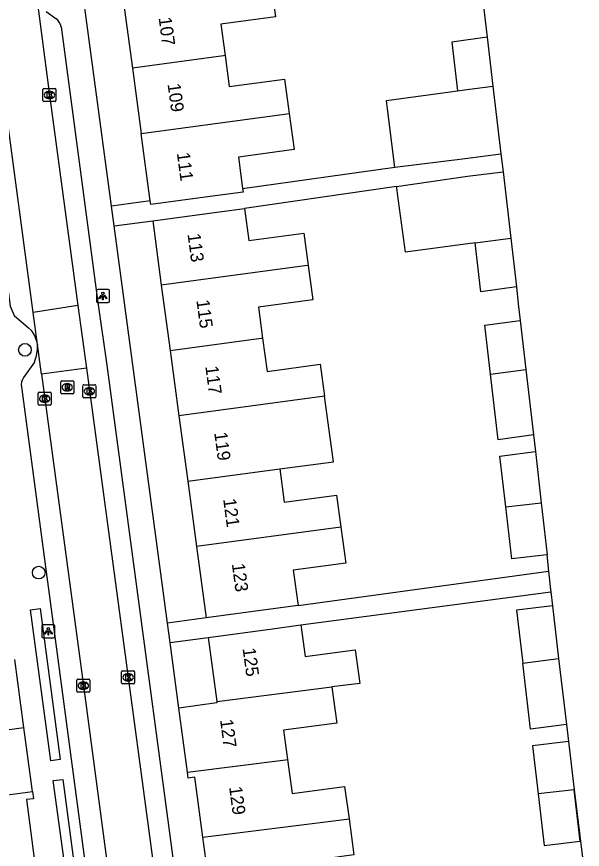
# Model space of a CAD drawing. Extents: x 163150 to 163546, y 380933 to 381635.
# Drawn here: x 163502.3 to 163545.9, y 381142.9 to 381207 of the extents above; entities that cross this region are included whole.
import ezdxf

# ---------------------------------------------------------------- set-up
doc = ezdxf.new("R2010")
doc.units = 0
for name, color, linetype in [('IMGEO_Boom', 7, 'Continuous'), ('IMGEO_Kolk', 7, 'Continuous'), ('IMGEO_Lichtpunt', 7, 'Continuous'), ('IMGEO_Pand', 7, 'Continuous'), ('IMGEO_Pand_nummerreeks', 7, 'Continuous'), ('IMGEO_Rijbaan_lokaal_open', 7, 'Continuous'), ('IMGEO_Rioolput', 7, 'Continuous'), ('IMGEO_Voetpad_open', 7, 'Continuous')]:
    doc.layers.add(name, color=color, linetype=linetype)

msp = doc.modelspace()

# ---------------------------------------------------------------- linework, layer by layer
at = {"layer": 'IMGEO_Boom'}
for centre in [(163502.909, 381181.356), (163503.975, 381164.194)]:
    msp.add_circle(centre, 0.489, dxfattribs=at)
at = {"layer": 'IMGEO_Kolk'}
for p, q in [((163504.306, 381200.566), (163504.306, 381201.418)), ((163504.381, 381201.492), (163505.233, 381201.492)), ((163504.794, 381201.272), (163504.819, 381201.272)), ((163505.307, 381201.418), (163505.307, 381200.566)), ((163504.817, 381200.712), (163504.792, 381200.712)), ((163505.233, 381200.492), (163504.381, 381200.492)), ((163504.012, 381178.084), (163504.864, 381178.084)), ((163507.388, 381177.743), (163507.388, 381178.595)), ((163507.463, 381178.669), (163508.315, 381178.669)), ((163507.876, 381178.449), (163507.901, 381178.449)), ((163508.389, 381178.595), (163508.389, 381177.743)), ((163503.937, 381177.158), (163503.937, 381178.01)), ((163504.425, 381177.864), (163504.45, 381177.864)), ((163504.938, 381178.01), (163504.938, 381177.158)), ((163508.315, 381177.669), (163507.463, 381177.669)), ((163507.899, 381177.889), (163507.874, 381177.889)), ((163504.864, 381177.084), (163504.012, 381177.084)), ((163504.448, 381177.304), (163504.423, 381177.304)), ((163510.371, 381155.684), (163510.371, 381156.536)), ((163510.446, 381156.61), (163511.298, 381156.61)), ((163510.859, 381156.39), (163510.884, 381156.39)), ((163511.372, 381156.536), (163511.372, 381155.684)), ((163506.916, 381155.044), (163506.916, 381155.896)), ((163506.991, 381155.97), (163507.843, 381155.97)), ((163507.404, 381155.75), (163507.429, 381155.75)), ((163507.917, 381155.896), (163507.917, 381155.044)), ((163510.882, 381155.83), (163510.857, 381155.83)), ((163507.843, 381154.97), (163506.991, 381154.97)), ((163507.427, 381155.19), (163507.402, 381155.19)), ((163511.298, 381155.61), (163510.446, 381155.61))]:
    msp.add_line(p, q, dxfattribs=at)
for points in [[(163504.306, 381200.566), (163504.306, 381201.418)], [(163504.381, 381201.492), (163505.233, 381201.492)], [(163504.627, 381201.192), (163504.75, 381201.192), (163504.75, 381201.041), (163504.88, 381201.192), (163505.044, 381201.192), (163504.898, 381201.041), (163505.051, 381200.792), (163504.899, 381200.792), (163504.814, 381200.956), (163504.75, 381200.889), (163504.75, 381200.792), (163504.627, 381200.792), (163504.627, 381201.192)], [(163505.307, 381201.418), (163505.307, 381200.566)], [(163505.233, 381200.492), (163504.381, 381200.492)], [(163504.012, 381178.084), (163504.864, 381178.084)], [(163507.388, 381177.743), (163507.388, 381178.595)], [(163507.463, 381178.669), (163508.315, 381178.669)], [(163507.709, 381178.369), (163507.832, 381178.369), (163507.832, 381178.218), (163507.962, 381178.369), (163508.126, 381178.369), (163507.98, 381178.218), (163508.133, 381177.969), (163507.981, 381177.969), (163507.896, 381178.133), (163507.832, 381178.066), (163507.832, 381177.969), (163507.709, 381177.969), (163507.709, 381178.369)], [(163508.389, 381178.595), (163508.389, 381177.743)], [(163503.937, 381177.158), (163503.937, 381178.01)], [(163504.258, 381177.784), (163504.381, 381177.784), (163504.381, 381177.633), (163504.511, 381177.784), (163504.675, 381177.784), (163504.529, 381177.633), (163504.682, 381177.384), (163504.53, 381177.384), (163504.445, 381177.548), (163504.381, 381177.481), (163504.381, 381177.384), (163504.258, 381177.384), (163504.258, 381177.784)], [(163504.938, 381178.01), (163504.938, 381177.158)], [(163508.315, 381177.669), (163507.463, 381177.669)], [(163504.864, 381177.084), (163504.012, 381177.084)], [(163510.371, 381155.684), (163510.371, 381156.536)], [(163510.446, 381156.61), (163511.298, 381156.61)], [(163510.692, 381156.31), (163510.815, 381156.31), (163510.815, 381156.159), (163510.945, 381156.31), (163511.109, 381156.31), (163510.963, 381156.159), (163511.116, 381155.91), (163510.964, 381155.91), (163510.879, 381156.074), (163510.815, 381156.007), (163510.815, 381155.91), (163510.692, 381155.91), (163510.692, 381156.31)], [(163511.372, 381156.536), (163511.372, 381155.684)], [(163506.916, 381155.044), (163506.916, 381155.896)], [(163506.991, 381155.97), (163507.843, 381155.97)], [(163507.237, 381155.67), (163507.36, 381155.67), (163507.36, 381155.519), (163507.49, 381155.67), (163507.654, 381155.67), (163507.508, 381155.519), (163507.661, 381155.27), (163507.509, 381155.27), (163507.424, 381155.434), (163507.36, 381155.367), (163507.36, 381155.27), (163507.237, 381155.27), (163507.237, 381155.67)], [(163507.917, 381155.896), (163507.917, 381155.044)], [(163507.843, 381154.97), (163506.991, 381154.97)], [(163511.298, 381155.61), (163510.446, 381155.61)]]:
    msp.add_lwpolyline(points, dxfattribs=at)
for centre, start, end in [((163504.383, 381201.416), 91.55205, 178.44795), ((163504.383, 381201.416), 91.55205, 178.44795), ((163505.231, 381201.416), 1.55205, 88.44795), ((163505.231, 381201.416), 1.55205, 88.44795), ((163504.383, 381200.568), 181.55205, 268.44795), ((163504.383, 381200.568), 181.55205, 268.44795), ((163505.231, 381200.568), 271.55205, 358.44795), ((163505.231, 381200.568), 271.55205, 358.44795), ((163504.014, 381178.008), 91.55205, 178.44795), ((163504.014, 381178.008), 91.55205, 178.44795), ((163504.862, 381178.008), 1.55205, 88.44795), ((163504.862, 381178.008), 1.55205, 88.44795), ((163507.465, 381178.593), 91.55205, 178.44795), ((163507.465, 381178.593), 91.55205, 178.44795), ((163508.313, 381178.593), 1.55205, 88.44795), ((163508.313, 381178.593), 1.55205, 88.44795), ((163507.465, 381177.745), 181.55205, 268.44795), ((163507.465, 381177.745), 181.55205, 268.44795), ((163508.313, 381177.745), 271.55205, 358.44795), ((163508.313, 381177.745), 271.55205, 358.44795), ((163504.014, 381177.16), 181.55205, 268.44795), ((163504.014, 381177.16), 181.55205, 268.44795), ((163504.862, 381177.16), 271.55205, 358.44795), ((163504.862, 381177.16), 271.55205, 358.44795), ((163510.448, 381156.534), 91.55205, 178.44795), ((163510.448, 381156.534), 91.55205, 178.44795), ((163511.296, 381156.534), 1.55205, 88.44795), ((163511.296, 381156.534), 1.55205, 88.44795), ((163506.993, 381155.894), 91.55205, 178.44795), ((163506.993, 381155.894), 91.55205, 178.44795), ((163507.841, 381155.894), 1.55205, 88.44795), ((163507.841, 381155.894), 1.55205, 88.44795), ((163510.448, 381155.686), 181.55205, 268.44795), ((163510.448, 381155.686), 181.55205, 268.44795), ((163511.296, 381155.686), 271.55205, 358.44795), ((163511.296, 381155.686), 271.55205, 358.44795), ((163506.993, 381155.046), 181.55205, 268.44795), ((163506.993, 381155.046), 181.55205, 268.44795), ((163507.841, 381155.046), 271.55205, 358.44795), ((163507.841, 381155.046), 271.55205, 358.44795)]:
    msp.add_arc(centre, 0.0765, start, end, dxfattribs=at)
for centre, major_axis, ratio, start_param, end_param in [((163504.793, 381200.992), (-0.387, 0.002), 0.722429, 4.712389, 7.853982), ((163504.818, 381200.992), (-0.39, 0.002), 0.717154, 1.570796, 4.712389), ((163507.875, 381178.169), (-0.387, 0.002), 0.722429, 4.712389, 7.853982), ((163507.9, 381178.169), (-0.39, 0.002), 0.717154, 1.570796, 4.712389), ((163504.424, 381177.584), (-0.387, 0.002), 0.722429, 4.712389, 7.853982), ((163504.449, 381177.584), (-0.39, 0.002), 0.717154, 1.570796, 4.712389), ((163510.858, 381156.11), (-0.387, 0.002), 0.722429, 4.712389, 7.853982), ((163510.883, 381156.11), (-0.39, 0.002), 0.717154, 1.570796, 4.712389), ((163507.403, 381155.47), (-0.387, 0.002), 0.722429, 4.712389, 7.853982), ((163507.428, 381155.47), (-0.39, 0.002), 0.717154, 1.570796, 4.712389)]:
    msp.add_ellipse(centre, major_axis=major_axis, ratio=ratio, start_param=start_param, end_param=end_param, dxfattribs=at)
at = {"layer": 'IMGEO_Lichtpunt'}
for p, q in [((163508.43, 381185.909), (163508.43, 381185.102)), ((163508.43, 381185.909), (163508.43, 381185.102)), ((163509.332, 381186.004), (163508.524, 381186.004)), ((163509.332, 381186.004), (163508.524, 381186.004)), ((163509.426, 381185.102), (163509.426, 381185.909)), ((163509.426, 381185.102), (163509.426, 381185.909)), ((163508.524, 381185.008), (163509.332, 381185.008)), ((163508.524, 381185.008), (163509.332, 381185.008)), ((163505.122, 381160.157), (163504.314, 381160.157)), ((163505.122, 381160.157), (163504.314, 381160.157)), ((163504.22, 381160.062), (163504.22, 381159.255)), ((163504.22, 381160.062), (163504.22, 381159.255)), ((163505.216, 381159.255), (163505.216, 381160.062)), ((163505.216, 381159.255), (163505.216, 381160.062)), ((163504.314, 381159.161), (163505.122, 381159.161)), ((163504.314, 381159.161), (163505.122, 381159.161))]:
    msp.add_line(p, q, dxfattribs=at)
for points in [[(163508.804, 381185.573), (163508.843, 381185.545), (163508.655, 381185.283), (163508.617, 381185.31), (163508.804, 381185.573)], [(163508.906, 381185.525), (163508.953, 381185.525), (163508.953, 381185.203), (163508.906, 381185.203), (163508.906, 381185.525)], [(163509.016, 381185.545), (163509.054, 381185.572), (163509.241, 381185.31), (163509.202, 381185.282), (163509.016, 381185.545)], [(163504.594, 381159.726), (163504.633, 381159.698), (163504.445, 381159.436), (163504.407, 381159.463), (163504.594, 381159.726)], [(163504.696, 381159.678), (163504.743, 381159.678), (163504.743, 381159.356), (163504.696, 381159.356), (163504.696, 381159.678)], [(163504.806, 381159.698), (163504.844, 381159.725), (163505.031, 381159.463), (163504.992, 381159.435), (163504.806, 381159.698)]]:
    msp.add_lwpolyline(points, dxfattribs=at)
for centre in [(163508.929, 381185.707), (163504.719, 381159.86)]:
    msp.add_circle(centre, 0.0994, dxfattribs=at)
for centre, start, end in [((163508.524, 381185.909), 90, 180), ((163508.524, 381185.909), 90, 180), ((163509.332, 381185.909), 0, 90), ((163509.332, 381185.909), 0, 90), ((163508.524, 381185.102), 180, 270), ((163508.524, 381185.102), 180, 270), ((163509.332, 381185.102), 270, 0), ((163509.332, 381185.102), 270, 360), ((163504.314, 381160.062), 90, 180), ((163504.314, 381160.062), 90, 180), ((163505.122, 381160.062), 0, 90), ((163505.122, 381160.062), 0, 90), ((163504.314, 381159.255), 180, 270), ((163504.314, 381159.255), 180, 270), ((163505.122, 381159.255), 270, 0), ((163505.122, 381159.255), 270, 360)]:
    msp.add_arc(centre, 0.0946, start, end, dxfattribs=at)
at = {"layer": 'IMGEO_Pand'}
for points in [[(163521.865, 381209.651), (163522.222, 381207.008), (163518.021, 381206.442), (163518.346, 381204.034)], [(163510.518, 381208.118), (163511.199, 381203.067)], [(163538.558, 381205.441), (163535.818, 381205.07), (163536.256, 381201.313)], [(163538.558, 381205.441), (163539, 381201.684)], [(163518.346, 381204.034), (163518.221, 381204.017), (163511.199, 381203.067)], [(163518.346, 381204.034), (163518.668, 381201.643), (163522.936, 381202.219), (163523.295, 381199.561)], [(163511.199, 381203.067), (163511.88, 381198.018)], [(163531.445, 381195.429), (163530.877, 381199.938), (163530.828, 381200.329), (163530.797, 381200.575), (163536.256, 381201.313)], [(163536.256, 381201.313), (163536.8, 381201.387), (163539, 381201.684)], [(163539, 381201.684), (163539.615, 381196.459)], [(163511.88, 381198.018), (163522.925, 381199.511), (163523.295, 381199.561)], [(163523.295, 381199.561), (163523.67, 381196.782), (163519.371, 381196.202), (163519.695, 381193.797)], [(163512.578, 381192.84), (163511.88, 381198.018)], [(163531.445, 381195.429), (163536.862, 381196.112), (163539.615, 381196.459)], [(163531.573, 381193.955), (163537.044, 381194.749), (163539.78, 381195.068)], [(163539.78, 381195.068), (163540.37, 381189.961)], [(163519.695, 381193.797), (163519.733, 381193.518), (163517.572, 381193.227), (163512.616, 381192.558), (163512.578, 381192.84)], [(163537.64, 381189.595), (163532.254, 381188.873), (163531.647, 381193.406), (163531.613, 381193.661), (163531.573, 381193.955)], [(163512.765, 381191.302), (163517.721, 381191.968), (163519.853, 381192.255)], [(163519.853, 381192.255), (163520.187, 381189.773), (163524.411, 381190.341), (163524.744, 381187.867)], [(163512.765, 381191.302), (163513.431, 381186.352)], [(163537.64, 381189.595), (163540.37, 381189.961)], [(163540.37, 381189.961), (163540.805, 381186.2)], [(163540.805, 381186.2), (163538.074, 381185.835), (163537.64, 381189.595)], [(163524.744, 381187.867), (163524.487, 381187.833), (163513.431, 381186.352)], [(163524.744, 381187.867), (163525.102, 381185.202), (163520.915, 381184.639), (163521.234, 381182.265)], [(163513.431, 381186.352), (163514.109, 381181.312)], [(163538.808, 381179.487), (163538.372, 381183.255), (163541.103, 381183.62)], [(163541.103, 381183.62), (163541.538, 381179.852)], [(163514.109, 381181.312), (163521.131, 381182.251), (163521.234, 381182.265)], [(163521.234, 381182.265), (163521.58, 381179.696), (163525.684, 381180.248), (163526.017, 381177.774)], [(163514.109, 381181.312), (163514.787, 381176.271)], [(163538.808, 381179.487), (163541.538, 381179.852)], [(163542.122, 381174.799), (163539.392, 381174.433), (163538.808, 381179.487)], [(163541.538, 381179.852), (163542.122, 381174.799)], [(163526.017, 381177.774), (163525.835, 381177.75), (163514.787, 381176.271)], [(163522.559, 381172.179), (163526.694, 381172.735), (163526.017, 381177.774)], [(163514.787, 381176.271), (163515.465, 381171.229)], [(163539.991, 381169.249), (163539.54, 381173.152), (163542.27, 381173.518)], [(163542.27, 381173.518), (163542.727, 381169.568)], [(163515.465, 381171.229), (163522.559, 381172.179)], [(163522.559, 381172.179), (163522.904, 381169.614), (163526.948, 381170.157), (163527.281, 381167.679)], [(163515.465, 381171.229), (163516.143, 381166.188)], [(163539.991, 381169.249), (163542.727, 381169.568)], [(163543.148, 381165.564), (163540.453, 381165.253), (163539.991, 381169.249)], [(163542.727, 381169.568), (163543.189, 381165.569), (163543.148, 381165.564)], [(163527.281, 381167.679), (163516.143, 381166.188)], [(163527.281, 381167.679), (163527.652, 381164.926), (163523.606, 381164.381), (163523.974, 381161.65)], [(163516.143, 381166.188), (163516.882, 381160.696)], [(163523.974, 381161.65), (163521.838, 381161.363), (163516.882, 381160.696)], [(163543.582, 381161.618), (163540.824, 381161.297), (163541.3, 381157.22)], [(163543.582, 381161.618), (163544.061, 381157.566)], [(163517.036, 381159.196), (163521.992, 381159.863), (163524.194, 381160.159)], [(163524.194, 381160.159), (163524.521, 381157.725), (163526.242, 381157.957), (163528.378, 381158.245), (163528.728, 381155.643), (163526.589, 381155.375)], [(163517.036, 381159.196), (163517.7, 381154.26)], [(163541.3, 381157.22), (163544.061, 381157.566)], [(163544.061, 381157.566), (163544.662, 381152.474)], [(163544.662, 381152.474), (163541.894, 381152.126), (163541.3, 381157.22)], [(163517.7, 381154.26), (163526.589, 381155.375)], [(163526.589, 381155.375), (163526.692, 381154.612), (163526.963, 381152.596), (163522.854, 381152.043), (163523.159, 381149.777)], [(163517.7, 381154.26), (163517.716, 381154.144), (163514.782, 381153.75)], [(163515.446, 381148.81), (163514.782, 381153.75)], [(163499.836, 381152.002), (163499.855, 381151.857), (163500, 381151.877), (163502.828, 381152.255)], [(163503.491, 381147.312), (163502.828, 381152.255)], [(163544.815, 381151.177), (163542.045, 381150.828), (163542.476, 381147.133)], [(163544.815, 381151.177), (163545.254, 381147.457)], [(163515.446, 381148.81), (163523.014, 381149.759), (163523.159, 381149.777)], [(163523.159, 381149.777), (163523.511, 381147.159), (163527.567, 381147.704), (163527.903, 381145.205)], [(163516.63, 381143.791), (163516.006, 381148.427), (163515.507, 381148.36), (163515.446, 381148.81)], [(163495.679, 381146.282), (163500, 381146.852), (163503.491, 381147.312)], [(163503.491, 381147.312), (163503.564, 381146.764), (163503.03, 381146.692), (163503.638, 381142.159)], [(163545.254, 381147.457), (163542.476, 381147.133)], [(163542.476, 381147.133), (163542.939, 381143.162), (163545.717, 381143.486), (163545.254, 381147.457)], [(163516.63, 381143.791), (163527.724, 381145.183), (163527.903, 381145.205)], [(163527.903, 381145.205), (163528.276, 381142.433), (163524.21, 381141.886), (163524.515, 381139.614)], [(163517.313, 381138.711), (163516.63, 381143.791)]]:
    msp.add_lwpolyline(points, dxfattribs=at)
at = {"layer": 'IMGEO_Rijbaan_lokaal_open'}
for points in [[(163503.549, 381184.23), (163501.36, 381200.568), (163500, 381210.764), (163498.574, 381221.455), (163495.662, 381242.977), (163494.749, 381250), (163494.609, 381251.077)], [(163503.796, 381208.674), (163504.806, 381200.993), (163506.998, 381184.771)], [(163538.252, 381208.042), (163538.404, 381206.748), (163538.558, 381205.441)], [(163539.615, 381196.459), (163539.78, 381195.068)], [(163540.805, 381186.2), (163540.955, 381184.902), (163541.103, 381183.62)], [(163506.998, 381184.771), (163503.549, 381184.23)], [(163506.998, 381184.771), (163507.648, 381179.955)], [(163503.88, 381181.755), (163503.549, 381184.23)], [(163504.184, 381179.487), (163503.88, 381181.755)], [(163507.648, 381179.955), (163504.184, 381179.487)], [(163504.184, 381179.487), (163504.439, 381177.585), (163507.418, 381155.47), (163510.084, 381135.559), (163512.657, 381116.312), (163513.15, 381112.822)], [(163507.648, 381179.955), (163510.87, 381156.109), (163513.587, 381135.867), (163514.789, 381126.831), (163514.8, 381126.75)], [(163542.122, 381174.799), (163542.27, 381173.518)], [(163543.148, 381165.564), (163543.281, 381164.294)], [(163543.281, 381164.294), (163543.432, 381162.89), (163543.453, 381162.715)], [(163543.453, 381162.715), (163543.582, 381161.618)], [(163544.662, 381152.474), (163544.815, 381151.177)], [(163545.254, 381147.457), (163545.895, 381142.238), (163545.122, 381142.143), (163545.453, 381139.446)]]:
    msp.add_lwpolyline(points, dxfattribs=at)
at = {"layer": 'IMGEO_Rioolput'}
for p, q in [((163505.673, 381178.044), (163505.673, 381178.896)), ((163505.748, 381178.97), (163506.6, 381178.97)), ((163506.161, 381178.75), (163506.186, 381178.75)), ((163506.674, 381178.896), (163506.674, 381178.044)), ((163506.184, 381178.19), (163506.159, 381178.19)), ((163506.6, 381177.97), (163505.748, 381177.97))]:
    msp.add_line(p, q, dxfattribs=at)
for points in [[(163505.673, 381178.044), (163505.673, 381178.896)], [(163505.748, 381178.97), (163506.6, 381178.97)], [(163506.674, 381178.896), (163506.674, 381178.044)], [(163506.262, 381178.668), (163506.01, 381178.67), (163506.01, 381178.27)], [(163506.01, 381178.27), (163506.134, 381178.27), (163506.134, 381178.432), (163506.145, 381178.432)], [(163506.188, 381178.589), (163506.134, 381178.589), (163506.134, 381178.508)], [(163506.134, 381178.508), (163506.186, 381178.508)], [(163506.192, 381178.403), (163506.263, 381178.27), (163506.403, 381178.27), (163506.338, 381178.396)], [(163506.6, 381177.97), (163505.748, 381177.97)]]:
    msp.add_lwpolyline(points, dxfattribs=at)
for centre, radius, start, end in [((163505.75, 381178.894), 0.0765, 91.55205, 178.44795), ((163505.75, 381178.894), 0.0765, 91.55205, 178.44795), ((163506.598, 381178.894), 0.0765, 1.55205, 88.44795), ((163506.598, 381178.894), 0.0765, 1.55205, 88.44795), ((163506.144, 381178.379), 0.0533, 26.02933, 88.69889), ((163506.17, 381178.697), 0.19, 274.7715, 282.96867), ((163506.194, 381178.493), 0.0964, 77.00612, 93.18647), ((163506.208, 381178.55), 0.0378, 276.66336, 79.67722), ((163506.261, 381178.558), 0.109, 350.36119, 89.41601), ((163506.259, 381178.558), 0.112, 277.58423, 350.98172), ((163506.243, 381178.343), 0.108, 29.51342, 73.79051), ((163505.75, 381178.046), 0.0765, 181.55205, 268.44795), ((163505.75, 381178.046), 0.0765, 181.55205, 268.44795), ((163506.598, 381178.046), 0.0765, 271.55205, 358.44795), ((163506.598, 381178.046), 0.0765, 271.55205, 358.44795)]:
    msp.add_arc(centre, radius, start, end, dxfattribs=at)
for centre, major_axis, ratio, start_param, end_param in [((163506.16, 381178.47), (-0.387, 0.002), 0.722429, 4.712389, 7.853982), ((163506.185, 381178.47), (-0.39, 0.002), 0.717154, 1.570796, 4.712389)]:
    msp.add_ellipse(centre, major_axis=major_axis, ratio=ratio, start_param=start_param, end_param=end_param, dxfattribs=at)
at = {"layer": 'IMGEO_Voetpad_open'}
for points in [[(163488.802, 381281.887), (163493.061, 381250), (163500, 381198.044), (163501.78, 381184.716), (163502.086, 381184.001), (163503.191, 381183.057), (163503.412, 381182.858)], [(163509.584, 381192.438), (163505.501, 381222.821)], [(163504.539, 381207.441), (163505.299, 381206.898)], [(163505.712, 381206.244), (163508.536, 381185.012), (163509.233, 381180.183), (163516.345, 381127.061), (163516.355, 381126.983)], [(163519.695, 381193.797), (163531.445, 381195.429)], [(163531.573, 381193.955), (163519.853, 381192.255)], [(163512.578, 381192.84), (163509.584, 381192.438)], [(163509.79, 381190.902), (163509.584, 381192.438)], [(163509.79, 381190.902), (163512.765, 381191.302)], [(163513.902, 381160.296), (163509.79, 381190.902)], [(163503.875, 381181.782), (163503.88, 381181.755)], [(163503.648, 381180.415), (163502.814, 381179.229)], [(163502.646, 381178.504), (163511.092, 381115.35)], [(163523.974, 381161.65), (163543.281, 381164.294)], [(163524.194, 381160.159), (163543.453, 381162.715)], [(163505.63, 381149.779), (163504.911, 381149.686), (163503.349, 381161.325), (163504.095, 381161.434), (163505.63, 381149.779)], [(163516.882, 381160.696), (163513.902, 381160.296)], [(163514.103, 381158.802), (163513.902, 381160.296)], [(163514.103, 381158.802), (163517.036, 381159.196)], [(163514.782, 381153.75), (163514.103, 381158.802)], [(163502.828, 381152.255), (163502.129, 381157.501)], [(163506.529, 381137.695), (163505.092, 381148.167), (163505.837, 381148.257), (163507.234, 381137.78), (163506.529, 381137.695)]]:
    msp.add_lwpolyline(points, dxfattribs=at)
for centre, radius, start, end in [((163504.57, 381205.98), 1.173, 13.01432, 51.53038), ((163501.37, 381181.342), 2.543, 9.96841, 36.59576), ((163500.958, 381181.571), 2.928, 336.74726, 3.60775), ((163503.62, 381178.66), 0.986, 144.78669, 189.1202)]:
    msp.add_arc(centre, radius, start, end, dxfattribs=at)

# ---------------------------------------------------------------- texts
at = {"layer": 'IMGEO_Pand_nummerreeks'}
for s, rotation, p in [('107', 277.68018, (163513.218, 381206.947)), ('109', 277.68018, (163513.907, 381201.836)), ('111', 277.67742, (163514.624, 381196.523)), ('113', 277.66122, (163515.446, 381190.272)), ('115', 277.66122, (163516.132, 381185.171)), ('117', 277.66122, (163516.819, 381180.07)), ('119', 277.66024, (163517.505, 381174.969)), ('121', 277.66122, (163518.194, 381169.846)), ('123', 277.66122, (163518.865, 381164.858)), ('125', 277.66596, (163519.694, 381158.34)), ('127', 277.66024, (163517.955, 381152.842)), ('129', 277.66095, (163518.651, 381147.668))]:
    msp.add_text(s, height=1, rotation=rotation, dxfattribs=at).set_placement(p)

doc.saveas('drawing.dxf')
